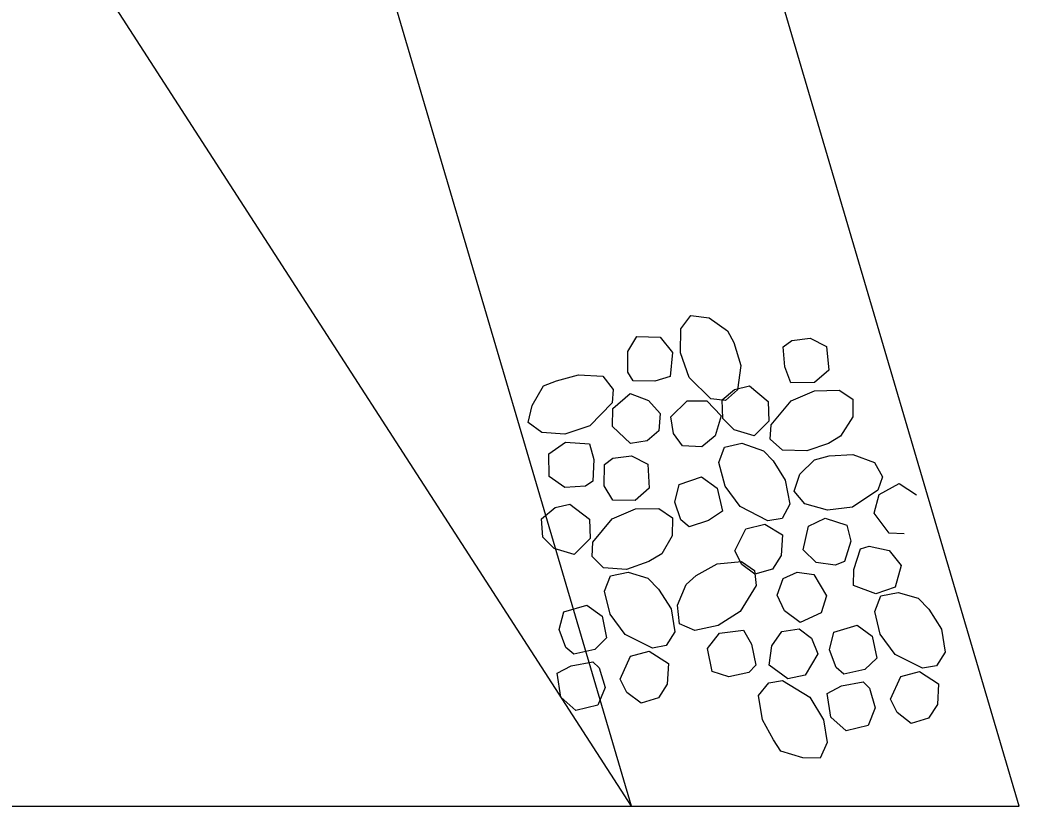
# Model space of a CAD drawing. Extents: x 636462 to 639890, y 299944 to 300538.
# Drawn here: x 637742.62 to 637781.85, y 300172.26 to 300203.13 of the extents above; entities that cross this region are included whole.
import ezdxf

# ---------------------------------------------------------------- set-up
doc = ezdxf.new("R2010")
doc.units = 0
doc.layers.add('Default', color=7, linetype='Continuous')

msp = doc.modelspace()

# ---------------------------------------------------------------- linework, layer by layer
at = {"layer": 'Default'}
for p, q in [((637766.626, 300172.26), (637731.218, 300227.091)), ((637766.626, 300172.26), (637750.484, 300227.091)), ((637781.846, 300172.26), (637765.704, 300227.091)), ((637768.562, 300190.996), (637768.96, 300191.528)), ((637768.96, 300191.528), (637769.68, 300191.434)), ((637769.68, 300191.434), (637770.405, 300190.924)), ((637768.55, 300190.061), (637768.562, 300190.996)), ((637766.485, 300190.107), (637766.842, 300190.701)), ((637766.842, 300190.701), (637767.757, 300190.675)), ((637767.757, 300190.675), (637768.245, 300190.07)), ((637770.405, 300190.924), (637770.652, 300190.458)), ((637772.584, 300190.294), (637772.925, 300190.549)), ((637772.925, 300190.549), (637773.646, 300190.635)), ((637773.646, 300190.635), (637774.282, 300190.306)), ((637770.652, 300190.458), (637770.917, 300189.556)), ((637772.656, 300189.504), (637772.584, 300190.294)), ((637774.282, 300190.306), (637774.381, 300189.383)), ((637766.481, 300189.297), (637766.485, 300190.107)), ((637768.245, 300190.07), (637768.143, 300189.135)), ((637768.891, 300189.089), (637768.55, 300190.061)), ((637770.917, 300189.556), (637770.794, 300188.607)), ((637772.888, 300188.879), (637772.656, 300189.504)), ((637774.381, 300189.383), (637773.81, 300188.888)), ((637763.686, 300188.952), (637764.547, 300189.19)), ((637764.547, 300189.19), (637765.51, 300189.136)), ((637765.51, 300189.136), (637765.909, 300188.621)), ((637766.701, 300188.963), (637766.481, 300189.297)), ((637768.143, 300189.135), (637767.546, 300188.951)), ((637769.745, 300188.246), (637768.891, 300189.089)), ((637762.731, 300187.995), (637763.179, 300188.768)), ((637763.179, 300188.768), (637763.686, 300188.952)), ((637765.909, 300188.621), (637765.871, 300188.088)), ((637767.546, 300188.951), (637766.701, 300188.963)), ((637770.189, 300188.209), (637770.669, 300188.615)), ((637770.794, 300188.607), (637770.327, 300188.18)), ((637770.669, 300188.615), (637771.259, 300188.764)), ((637771.259, 300188.764), (637771.997, 300188.143)), ((637773.81, 300188.888), (637772.888, 300188.879)), ((637773.815, 300188.562), (637774.778, 300188.598)), ((637774.778, 300188.598), (637775.316, 300188.235)), ((637765.897, 300187.866), (637766.58, 300188.465)), ((637766.58, 300188.465), (637767.299, 300188.19)), ((637767.299, 300188.19), (637767.753, 300187.682)), ((637770.327, 300188.18), (637769.745, 300188.246)), ((637770.219, 300187.481), (637770.189, 300188.209)), ((637772.905, 300188.172), (637773.815, 300188.562)), ((637775.316, 300188.235), (637775.32, 300187.549)), ((637762.575, 300187.323), (637762.731, 300187.995)), ((637765.871, 300188.088), (637765, 300187.185)), ((637765.88, 300187.166), (637765.897, 300187.866)), ((637768.175, 300187.541), (637768.809, 300188.168)), ((637768.809, 300188.168), (637769.586, 300188.17)), ((637769.586, 300188.17), (637770.15, 300187.585)), ((637771.997, 300188.143), (637772.02, 300187.38)), ((637772.116, 300187.234), (637772.905, 300188.172)), ((637767.753, 300187.682), (637767.701, 300186.989)), ((637768.276, 300186.889), (637768.175, 300187.541)), ((637770.15, 300187.585), (637769.917, 300186.803)), ((637770.667, 300187.028), (637770.219, 300187.481)), ((637775.32, 300187.549), (637774.837, 300186.782)), ((637763.107, 300186.925), (637762.575, 300187.323)), ((637765, 300187.185), (637764.014, 300186.865)), ((637766.59, 300186.497), (637765.88, 300187.166)), ((637771.449, 300186.795), (637770.667, 300187.028)), ((637772.02, 300187.38), (637771.449, 300186.795)), ((637772.072, 300186.666), (637772.116, 300187.234)), ((637764.014, 300186.865), (637763.107, 300186.925)), ((637767.701, 300186.989), (637767.241, 300186.597)), ((637768.626, 300186.402), (637768.276, 300186.889)), ((637769.917, 300186.803), (637769.395, 300186.37)), ((637772.561, 300186.241), (637772.072, 300186.666)), ((637774.837, 300186.782), (637774.364, 300186.501)), ((637763.386, 300186.092), (637764.04, 300186.553)), ((637764.04, 300186.553), (637764.982, 300186.485)), ((637764.982, 300186.485), (637765.145, 300185.874)), ((637767.241, 300186.597), (637766.59, 300186.497)), ((637769.395, 300186.37), (637768.626, 300186.402)), ((637770.055, 300185.748), (637770.288, 300186.355)), ((637770.288, 300186.355), (637770.956, 300186.512)), ((637770.956, 300186.512), (637771.812, 300186.214)), ((637773.51, 300186.208), (637772.561, 300186.241)), ((637774.364, 300186.501), (637773.51, 300186.208)), ((637763.402, 300185.205), (637763.386, 300186.092)), ((637765.145, 300185.874), (637765.112, 300185.015)), ((637765.573, 300185.678), (637765.893, 300185.919)), ((637765.893, 300185.919), (637766.635, 300186.018)), ((637766.635, 300186.018), (637767.271, 300185.689)), ((637771.812, 300186.214), (637772.192, 300185.817)), ((637773.234, 300185.289), (637773.816, 300185.861)), ((637773.816, 300185.861), (637774.396, 300186.014)), ((637774.396, 300186.014), (637775.322, 300186.064)), ((637775.322, 300186.064), (637776.177, 300185.753)), ((637765.561, 300184.833), (637765.573, 300185.678)), ((637767.271, 300185.689), (637767.328, 300184.739)), ((637770.307, 300184.818), (637770.055, 300185.748)), ((637772.192, 300185.817), (637772.67, 300185.051)), ((637776.177, 300185.753), (637776.48, 300185.193)), ((637764.016, 300184.772), (637763.402, 300185.205)), ((637768.503, 300184.881), (637769.38, 300185.185)), ((637769.38, 300185.185), (637769.991, 300184.74)), ((637772.67, 300185.051), (637772.851, 300184.118)), ((637773.022, 300184.622), (637773.234, 300185.289)), ((637776.48, 300185.193), (637776.303, 300184.667)), ((637764.82, 300184.823), (637764.016, 300184.772)), ((637765.112, 300185.015), (637764.82, 300184.823)), ((637765.898, 300184.276), (637765.561, 300184.833)), ((637767.328, 300184.739), (637766.778, 300184.257)), ((637768.325, 300184.188), (637768.503, 300184.881)), ((637769.991, 300184.74), (637770.207, 300183.844)), ((637770.892, 300184.019), (637770.307, 300184.818)), ((637776.303, 300184.667), (637775.308, 300183.994)), ((637776.354, 300184.5), (637777.138, 300184.925)), ((637777.138, 300184.925), (637777.824, 300184.483)), ((637766.778, 300184.257), (637765.898, 300184.276)), ((637773.438, 300184.122), (637773.022, 300184.622)), ((637776.164, 300183.762), (637776.354, 300184.5)), ((637763.094, 300183.537), (637763.637, 300183.984)), ((637763.637, 300183.984), (637764.206, 300184.12)), ((637764.206, 300184.12), (637764.986, 300183.526)), ((637765.873, 300183.542), (637766.783, 300183.932)), ((637766.783, 300183.932), (637767.704, 300183.94)), ((637767.704, 300183.94), (637768.243, 300183.577)), ((637768.571, 300183.504), (637768.325, 300184.188)), ((637771.983, 300183.462), (637770.892, 300184.019)), ((637772.851, 300184.118), (637772.546, 300183.546)), ((637774.325, 300183.874), (637773.438, 300184.122)), ((637775.308, 300183.994), (637774.325, 300183.874)), ((637763.146, 300182.823), (637763.094, 300183.537)), ((637764.986, 300183.526), (637765.009, 300182.764)), ((637765.105, 300182.618), (637765.873, 300183.542)), ((637768.243, 300183.577), (637768.225, 300182.877)), ((637768.896, 300183.229), (637768.571, 300183.504)), ((637769.65, 300183.477), (637768.896, 300183.229)), ((637770.207, 300183.844), (637769.65, 300183.477)), ((637772.546, 300183.546), (637771.983, 300183.462)), ((637773.576, 300183.25), (637774.239, 300183.559)), ((637774.239, 300183.559), (637775.079, 300183.296)), ((637776.747, 300182.974), (637776.164, 300183.762)), ((637770.685, 300182.282), (637771.125, 300183.141)), ((637771.125, 300183.141), (637771.862, 300183.335)), ((637771.862, 300183.335), (637772.561, 300182.91)), ((637773.366, 300182.322), (637773.576, 300183.25)), ((637775.079, 300183.296), (637775.247, 300182.668)), ((637763.593, 300182.37), (637763.146, 300182.823)), ((637765.009, 300182.764), (637764.375, 300182.137)), ((637768.225, 300182.877), (637767.826, 300182.166)), ((637772.561, 300182.91), (637772.51, 300182.096)), ((637777.331, 300182.945), (637776.747, 300182.974)), ((637764.375, 300182.137), (637763.593, 300182.37)), ((637765.081, 300182.064), (637765.105, 300182.618)), ((637773.884, 300181.829), (637773.366, 300182.322)), ((637775.247, 300182.668), (637774.999, 300181.859)), ((637775.356, 300181.551), (637775.627, 300182.367)), ((637775.627, 300182.367), (637775.961, 300182.47)), ((637775.961, 300182.47), (637776.748, 300182.295)), ((637765.529, 300181.611), (637765.081, 300182.064)), ((637767.826, 300182.166), (637767.311, 300181.857)), ((637770.963, 300181.741), (637770.685, 300182.282)), ((637772.51, 300182.096), (637772.169, 300181.558)), ((637776.748, 300182.295), (637777.217, 300181.707)), ((637766.437, 300181.55), (637765.529, 300181.611)), ((637767.311, 300181.857), (637766.437, 300181.55)), ((637769.171, 300181.31), (637769.991, 300181.771)), ((637769.991, 300181.771), (637770.943, 300181.864)), ((637770.943, 300181.864), (637771.464, 300181.505)), ((637771.467, 300181.364), (637770.963, 300181.741)), ((637772.169, 300181.558), (637771.467, 300181.364)), ((637774.625, 300181.717), (637773.884, 300181.829)), ((637774.999, 300181.859), (637774.625, 300181.717)), ((637775.342, 300180.919), (637775.356, 300181.551)), ((637777.217, 300181.707), (637776.984, 300180.851)), ((637765.575, 300180.696), (637765.808, 300181.303)), ((637765.808, 300181.303), (637766.494, 300181.443)), ((637766.494, 300181.443), (637767.277, 300181.214)), ((637767.277, 300181.214), (637767.694, 300180.782)), ((637768.773, 300180.965), (637769.171, 300181.31)), ((637771.464, 300181.505), (637771.531, 300180.924)), ((637772.347, 300180.543), (637772.59, 300181.194)), ((637772.59, 300181.194), (637773.141, 300181.442)), ((637773.141, 300181.442), (637773.795, 300181.357)), ((637773.795, 300181.357), (637774.29, 300180.516)), ((637767.694, 300180.782), (637768.189, 300179.999)), ((637768.439, 300180.144), (637768.773, 300180.965)), ((637771.531, 300180.924), (637770.901, 300179.902)), ((637776.228, 300180.591), (637775.342, 300180.919)), ((637776.984, 300180.851), (637776.228, 300180.591)), ((637765.791, 300179.8), (637765.575, 300180.696)), ((637772.641, 300179.928), (637772.347, 300180.543)), ((637774.29, 300180.516), (637774.078, 300179.849)), ((637776.185, 300179.903), (637776.418, 300180.51)), ((637776.418, 300180.51), (637777.103, 300180.65)), ((637777.103, 300180.65), (637777.886, 300180.421)), ((637777.886, 300180.421), (637778.303, 300179.989)), ((637763.969, 300179.881), (637764.881, 300180.15)), ((637764.881, 300180.15), (637765.474, 300179.722)), ((637768.189, 300179.999), (637768.334, 300179.101)), ((637768.509, 300179.421), (637768.439, 300180.144)), ((637778.303, 300179.989), (637778.799, 300179.205)), ((637763.791, 300179.187), (637763.969, 300179.881)), ((637765.474, 300179.722), (637765.654, 300178.86)), ((637766.375, 300179.001), (637765.791, 300179.8)), ((637770.901, 300179.902), (637770.03, 300179.351)), ((637773.255, 300179.464), (637772.641, 300179.928)), ((637774.078, 300179.849), (637773.255, 300179.464)), ((637776.4, 300179.007), (637776.185, 300179.903)), ((637764.055, 300178.487), (637763.791, 300179.187)), ((637769.116, 300179.153), (637768.509, 300179.421)), ((637770.03, 300179.351), (637769.116, 300179.153)), ((637770.091, 300179.052), (637771.024, 300179.162)), ((637771.024, 300179.162), (637771.338, 300178.622)), ((637772.528, 300179.11), (637773.214, 300179.214)), ((637773.214, 300179.214), (637773.7, 300178.855)), ((637774.578, 300179.088), (637775.491, 300179.357)), ((637775.491, 300179.357), (637776.084, 300178.929)), ((637778.799, 300179.205), (637778.944, 300178.308)), ((637765.654, 300178.86), (637765.188, 300178.408)), ((637767.448, 300178.461), (637766.375, 300179.001)), ((637768.334, 300179.101), (637767.994, 300178.563)), ((637769.61, 300178.44), (637770.091, 300179.052)), ((637772.135, 300178.553), (637772.528, 300179.11)), ((637773.7, 300178.855), (637773.944, 300178.242)), ((637774.4, 300178.394), (637774.578, 300179.088)), ((637776.084, 300178.929), (637776.263, 300178.067)), ((637776.985, 300178.208), (637776.4, 300179.007)), ((637764.361, 300178.229), (637764.055, 300178.487)), ((637765.188, 300178.408), (637764.361, 300178.229)), ((637767.994, 300178.563), (637767.448, 300178.461)), ((637769.791, 300177.543), (637769.61, 300178.44)), ((637771.338, 300178.622), (637771.516, 300177.796)), ((637772.029, 300177.79), (637772.135, 300178.553)), ((637774.664, 300177.694), (637774.4, 300178.394)), ((637766.187, 300177.247), (637766.59, 300178.14)), ((637766.59, 300178.14), (637767.328, 300178.335)), ((637767.328, 300178.335), (637768.081, 300177.858)), ((637773.944, 300178.242), (637773.452, 300177.4)), ((637776.263, 300178.067), (637775.797, 300177.615)), ((637778.058, 300177.668), (637776.985, 300178.208)), ((637778.944, 300178.308), (637778.603, 300177.769)), ((637763.708, 300177.471), (637764.266, 300177.767)), ((637764.266, 300177.767), (637765.111, 300177.929)), ((637765.111, 300177.929), (637765.364, 300177.687)), ((637765.364, 300177.687), (637765.594, 300176.915)), ((637768.081, 300177.858), (637768.03, 300177.044)), ((637771.516, 300177.796), (637771.24, 300177.507)), ((637772.766, 300177.26), (637772.029, 300177.79)), ((637774.971, 300177.436), (637774.664, 300177.694)), ((637775.797, 300177.615), (637774.971, 300177.436)), ((637778.603, 300177.769), (637778.058, 300177.668)), ((637763.854, 300176.538), (637763.708, 300177.471)), ((637766.447, 300176.723), (637766.187, 300177.247)), ((637770.449, 300177.329), (637769.791, 300177.543)), ((637771.24, 300177.507), (637770.449, 300177.329)), ((637773.452, 300177.4), (637772.766, 300177.26)), ((637776.796, 300176.454), (637777.199, 300177.347)), ((637777.199, 300177.347), (637777.937, 300177.542)), ((637777.937, 300177.542), (637778.69, 300177.065)), ((637765.594, 300176.915), (637765.31, 300176.219)), ((637768.03, 300177.044), (637767.689, 300176.505)), ((637771.615, 300176.597), (637772.028, 300177.101)), ((637772.028, 300177.101), (637772.556, 300177.184)), ((637772.556, 300177.184), (637773.631, 300176.538)), ((637774.317, 300176.678), (637774.876, 300176.974)), ((637774.876, 300176.974), (637775.72, 300177.136)), ((637775.72, 300177.136), (637775.973, 300176.894)), ((637775.973, 300176.894), (637776.204, 300176.122)), ((637778.69, 300177.065), (637778.639, 300176.251)), ((637764.449, 300176.005), (637763.854, 300176.538)), ((637767.005, 300176.295), (637766.447, 300176.723)), ((637767.689, 300176.505), (637767.005, 300176.295)), ((637771.779, 300175.646), (637771.615, 300176.597)), ((637773.631, 300176.538), (637774.165, 300175.65)), ((637774.463, 300175.745), (637774.317, 300176.678)), ((637777.056, 300175.93), (637776.796, 300176.454)), ((637765.31, 300176.219), (637764.449, 300176.005)), ((637776.204, 300176.122), (637775.92, 300175.426)), ((637778.639, 300176.251), (637778.298, 300175.712)), ((637772.204, 300174.861), (637771.779, 300175.646)), ((637774.165, 300175.65), (637774.31, 300174.752)), ((637775.059, 300175.211), (637774.463, 300175.745)), ((637777.614, 300175.502), (637777.056, 300175.93)), ((637778.298, 300175.712), (637777.614, 300175.502)), ((637775.92, 300175.426), (637775.059, 300175.211)), ((637772.498, 300174.409), (637772.204, 300174.861)), ((637774.31, 300174.752), (637774.042, 300174.145)), ((637773.352, 300174.146), (637772.498, 300174.409)), ((637774.042, 300174.145), (637773.352, 300174.146)), ((637647.635, 300172.26), (637781.846, 300172.26))]:
    msp.add_line(p, q, dxfattribs=at)

doc.saveas('drawing.dxf')
